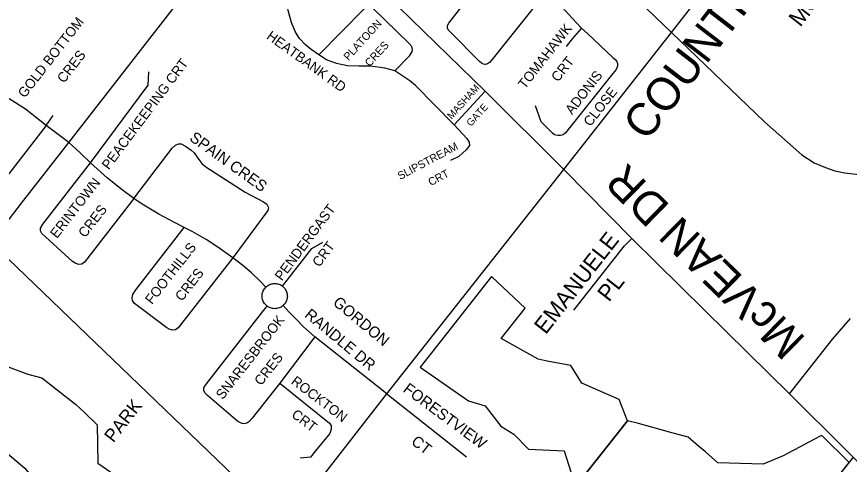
# Model space of a CAD drawing. Extents: x 586326 to 623965, y 4819854 to 4857850.
# Drawn here: x 601554 to 602825, y 4850245 to 4850928 of the extents above; entities that cross this region are included whole.
import ezdxf

# ---------------------------------------------------------------- set-up
doc = ezdxf.new("R2010")
doc.units = 0
for name, color, linetype in [('Lots_Concessions', 7, 'Continuous'), ('Major Rds and Hwys', 7, 'Continuous'), ('Major Rds Lbls', 7, 'Continuous'), ('Minor Rd Lbls', 7, 'Continuous'), ('Minor Rds', 7, 'Continuous'), ('Park Lbls', 7, 'Continuous'), ('Park Outlines', 7, 'Continuous'), ('Proposed Minor Rds', 7, 'Continuous'), ('Proposed Rd Lbls', 7, 'Continuous'), ('Proposed Secondary Rds', 7, 'Continuous'), ('Secondary Rds Lbls', 7, 'Continuous')]:
    doc.layers.add(name, color=color, linetype=linetype)

msp = doc.modelspace()

# ---------------------------------------------------------------- linework, layer by layer
at = {"layer": 'Lots_Concessions'}
for p, q in [((601641.5, 4850746.3), (601942.8, 4851134.3)), ((601561.8, 4850643.7), (601641.5, 4850746.3)), ((601515.1, 4850583.6), (601561.8, 4850643.7)), ((602725.3, 4850122.6), (602831, 4850256.2))]:
    msp.add_line(p, q, dxfattribs=at)
at = {"layer": 'Major Rds and Hwys'}
for points in [[(602553.4, 4850904.3), (602711.7, 4851107.3)], [(602269.3, 4850814.8), (602043.5, 4851034.9)], [(602389.2, 4850695), (602432.4, 4850750), (602553.4, 4850904.3)], [(602389.2, 4850695), (602269.3, 4850814.8)], [(602119.1, 4850353.1), (602389.2, 4850695)], [(602493.1, 4850589.9), (602389.2, 4850695)], [(602733.7, 4850352.8), (602604.4, 4850479.9), (602493.1, 4850589.9)], [(601838.7, 4849993.2), (601915.5, 4850091.8), (601962.3, 4850151.8), (602119.1, 4850353.1)], [(603143.2, 4849946), (602939.4, 4850148.4), (602905.5, 4850182.1), (602733.7, 4850352.8)]]:
    msp.add_lwpolyline(points, dxfattribs=at)
at = {"layer": 'Minor Rds'}
for points in [[(602368.3, 4850965.9), (602358.4, 4850957.9), (602354.2, 4850953.8), (602346.3, 4850946.2), (602279.4, 4850862.5), (602275.8, 4850858.5), (602272.8, 4850856.6), (602269.7, 4850855.5), (602266.4, 4850855.8), (602263.6, 4850857.3), (602260.3, 4850860), (602216.3, 4850904.7), (602212.9, 4850908.5), (602211.5, 4850911.5), (602211.9, 4850914.7), (602213.5, 4850918.4), (602217.2, 4850923.2), (602273.2, 4850995.4), (602281.6, 4851006.2), (602289, 4851014), (602300.1, 4851023.8), (602320.7, 4851039.7), (602325.1, 4851042.7)], [(602368.3, 4850965.9), (602374.5, 4850957.1), (602387.4, 4850941.8), (602395.6, 4850932.7), (602409.1, 4850918.4), (602416.2, 4850910.6)], [(602416.2, 4850910.6), (602425.6, 4850902.1), (602464.1, 4850866.3), (602468.1, 4850862.6), (602470.1, 4850859.9), (602471, 4850857), (602471.1, 4850852.6), (602469.2, 4850848), (602463.7, 4850841.5), (602391.5, 4850751), (602388, 4850748.3), (602384.2, 4850747), (602379.9, 4850747), (602375.1, 4850748.2), (602372, 4850750.4), (602354.5, 4850767.7), (602346, 4850792.2)], [(602416.2, 4850910.6), (602401.9, 4850894.3), (602392.7, 4850883.1)], [(602553.4, 4850904.3), (602695.4, 4850768), (602752.3, 4850717.5), (602771.2, 4850705.5), (602788.3, 4850698.1), (602802.9, 4850693.1), (602818, 4850690.1), (602848.1, 4850686.5), (602872.5, 4850689.2), (602899, 4850694), (602918.7, 4850702.6), (602936.6, 4850712.2), (602957.7, 4850729.3), (602984.3, 4850755), (603013, 4850779.3), (603034.9, 4850791.9), (603054.3, 4850801), (603076.8, 4850807.2), (603097.3, 4850810.6), (603114.1, 4850812.4), (603132.2, 4850812), (603159.6, 4850809.3), (603182.9, 4850804.2)], [(601667, 4850705.2), (601754.7, 4850823.8), (601756.2, 4850844.2)], [(601599.2, 4850762.3), (601609.9, 4850777.6)], [(601599.2, 4850762.3), (601530, 4850672.6)], [(601733.1, 4850651), (601791.8, 4850727.6), (601796.6, 4850732.2), (601801, 4850734.4), (601805.1, 4850734.3), (601811.9, 4850730.9), (601820.6, 4850724.5), (601825.3, 4850720.4), (601830.7, 4850712.7), (601836.8, 4850704.5), (601842.8, 4850699.5), (601903, 4850660.5), (601930.8, 4850646), (601935.9, 4850642.3), (601938.7, 4850637.1), (601937.7, 4850632.5), (601884, 4850560.3)], [(601733.1, 4850651), (601657.9, 4850553.7), (601653.5, 4850551), (601649.3, 4850550.5), (601644.7, 4850551.8), (601639.6, 4850555), (601592.8, 4850597.7), (601590.6, 4850601.6), (601590.6, 4850605.5), (601594.1, 4850611.9), (601667, 4850705.2)], [(601884, 4850560.3), (601800.8, 4850453.4), (601796.5, 4850450.8), (601792.2, 4850450.1), (601786.8, 4850451.5), (601783.3, 4850453.6), (601734, 4850490.9), (601731, 4850495.1), (601730.3, 4850499.4), (601731.8, 4850504.5), (601736.2, 4850511.4), (601809.9, 4850606.5)], [(601959.7, 4850517.3), (602004.7, 4850574.8), (602021.7, 4850584.1)], [(602404.3, 4850480.8), (602481.6, 4850578.6), (602493.1, 4850589.9)], [(601955.8, 4850369), (601913.5, 4850315.7), (601908.4, 4850310.2), (601905.3, 4850308), (601901.3, 4850307), (601898.2, 4850307.6), (601894.7, 4850309), (601892, 4850310.8), (601845.5, 4850350.6), (601841.4, 4850354.7), (601839.7, 4850358.1), (601840.1, 4850362.1), (601842.4, 4850366.1), (601847.4, 4850372.8), (601931.2, 4850480.5), (601936.3, 4850486.8)], [(602733.7, 4850352.8), (602799.8, 4850437), (602826.7, 4850467.9)], [(602009.1, 4850439.7), (601955.8, 4850369)], [(601955.8, 4850369), (602031.8, 4850308), (602034.3, 4850303.9), (602034.3, 4850299), (602032, 4850292.6), (602010.3, 4850265.9), (602002.7, 4850256.1), (601987.1, 4850254.7)], [(602119.1, 4850353.1), (602240.9, 4850256.9)], [(601432.9, 4850293.1), (601503.5, 4850277.9), (601540.5, 4850261.7), (601566.6, 4850239.3), (601597.2, 4850201.3), (601620.3, 4850169.9), (601649, 4850144), (601741.3, 4850068.9)]]:
    msp.add_lwpolyline(points, dxfattribs=at)
at = {"layer": 'Park Outlines'}
for points in [[(601519.1, 4850402.3), (601571.6, 4850383.1), (601592.7, 4850377.2), (601644, 4850337.3), (601657.2, 4850324.8), (601677.2, 4850305.8), (601678.4, 4850247.4), (601691.2, 4850238.2), (601696.3, 4850234.5), (601760.8, 4850188.1), (601785, 4850170.7), (601804.5, 4850140), (601828.5, 4850128.7), (601844.6, 4850121.1), (601915.4, 4850116.2), (601915.8, 4850116.1), (601953, 4850163.4), (601515.1, 4850583.6)], [(602725.3, 4850122.6), (602824.5, 4850248), (602782.7, 4850289.5), (602780.5, 4850288.3), (602723.6, 4850258.4), (602693.4, 4850245.5), (602624.2, 4850247.9), (602605.2, 4850264.2), (602594.8, 4850273.2), (602579, 4850286.8), (602550.5, 4850294.6), (602503.1, 4850307.5), (602486.5, 4850312), (602407.2, 4850211.8)]]:
    msp.add_lwpolyline(points, dxfattribs=at)
msp.add_lwpolyline([(602187.2, 4850415.7), (602169.8, 4850393.6), (602170, 4850393.4), (602243.9, 4850342.2), (602269.1, 4850334.4), (602293, 4850303.7), (602312.7, 4850291.2), (602335.5, 4850268.5), (602389.9, 4850265.8), (602407.2, 4850211.8), (602486.5, 4850312), (602473.8, 4850344.2), (602416.7, 4850369.1), (602400, 4850396.4), (602363.7, 4850403), (602349.8, 4850405.6), (602293.5, 4850437.2), (602330, 4850483.5), (602279.1, 4850531.5), (602278.9, 4850531.7)], close=True, dxfattribs=at)
at = {"layer": 'Proposed Minor Rds'}
for points in [[(602015.1, 4850870), (602003.7, 4850878.2), (601994.6, 4850886), (601986, 4850895), (601979.8, 4850904.5), (601973.7, 4850919.5), (601968.4, 4850938), (601966.7, 4850949.9), (601965.8, 4850958.8)], [(602131.4, 4850845.5), (602153.6, 4850868.5), (602157.7, 4850874.7), (602158.5, 4850878.3), (602157.1, 4850882.8), (602152.7, 4850887.8), (602097.9, 4850941.5), (602092.3, 4850944), (602088.3, 4850943.4), (602083.2, 4850938.7), (602015.1, 4850870)], [(602131.4, 4850845.5), (602115.8, 4850849.8), (602094.1, 4850852.7), (602076.3, 4850852.6), (602059.1, 4850853.5), (602042.1, 4850856.9), (602026.9, 4850862.7), (602015.1, 4850870)], [(602221.9, 4850763.1), (602162.7, 4850823.4), (602154.4, 4850830.7), (602131.4, 4850845.5)], [(602269.3, 4850814.8), (602221.9, 4850763.1)], [(602221.9, 4850763.1), (602241, 4850742.4), (602244.9, 4850736.7), (602245.1, 4850731.7), (602240.2, 4850725.3), (602229.1, 4850715), (602216.2, 4850708.9)]]:
    msp.add_lwpolyline(points, dxfattribs=at)
at = {"layer": 'Proposed Secondary Rds'}
for points in [[(602553.4, 4850904.3), (602477.7, 4850977.2), (602464.7, 4850990.3), (602450.1, 4851006.8), (602437.2, 4851023.3)], [(601599.2, 4850762.3), (601567.7, 4850787.4), (601527.1, 4850812.6)], [(601634, 4850736.6), (601599.2, 4850762.3)], [(601667, 4850705.2), (601651.2, 4850720.7), (601645.3, 4850726.4), (601634, 4850736.6)], [(601733.1, 4850651), (601715.1, 4850664.2), (601692.8, 4850682.2), (601667, 4850705.2)], [(601809.9, 4850606.5), (601786.6, 4850618.8), (601771.2, 4850626.9), (601746, 4850642.3), (601733.1, 4850651)], [(601884, 4850560.3), (601861, 4850576.8), (601843.5, 4850588.4), (601822.3, 4850600.6), (601809.9, 4850606.5)], [(601934.4, 4850515.7), (601925.8, 4850524.6), (601912.7, 4850537.3), (601899.3, 4850548.6), (601884, 4850560.3)], [(601934.4, 4850515.7), (601935.7, 4850516.8), (601937, 4850517.8), (601938.4, 4850518.7), (601939.9, 4850519.5), (601941.5, 4850520.2), (601943.1, 4850520.7), (601944.7, 4850521), (601946.4, 4850521.2), (601948, 4850521.3), (601949.7, 4850521.2), (601951.4, 4850521), (601953, 4850520.7), (601954.6, 4850520.2), (601956.2, 4850519.5), (601957.7, 4850518.7), (601959.1, 4850517.8), (601959.7, 4850517.3)], [(601936.3, 4850486.8), (601935.3, 4850487.6), (601934.4, 4850488.5), (601933.3, 4850489.7), (601932.3, 4850491), (601931.4, 4850492.4), (601930.6, 4850493.9), (601929.9, 4850495.5), (601929.4, 4850497.1), (601929.1, 4850498.7), (601928.9, 4850500.4), (601928.8, 4850502.1), (601928.9, 4850503.7), (601929.1, 4850505.4), (601929.4, 4850507.1), (601929.9, 4850508.7), (601930.6, 4850510.2), (601931.4, 4850511.7), (601932.3, 4850513.1), (601933.3, 4850514.4), (601934.4, 4850515.7)], [(601959.7, 4850517.3), (601960.4, 4850516.8), (601961.6, 4850515.7), (601962.8, 4850514.4), (601963.8, 4850513.1), (601964.7, 4850511.7), (601965.5, 4850510.2), (601966.1, 4850508.7), (601966.6, 4850507.1), (601967, 4850505.4), (601967.2, 4850503.7), (601967.3, 4850502.1), (601967.2, 4850500.4), (601967, 4850498.7), (601966.6, 4850497.1), (601966.1, 4850495.5), (601965.5, 4850493.9), (601964.7, 4850492.4), (601963.8, 4850491), (601962.8, 4850489.7), (601961.6, 4850488.5), (601960.7, 4850487.6)], [(601960.7, 4850487.6), (601960.4, 4850487.3), (601959.1, 4850486.3), (601957.7, 4850485.4), (601956.2, 4850484.6), (601954.6, 4850484), (601953, 4850483.5), (601951.4, 4850483.1), (601949.7, 4850482.9), (601948, 4850482.8), (601946.4, 4850482.9), (601944.7, 4850483.1), (601943.1, 4850483.5), (601941.5, 4850484), (601939.9, 4850484.6), (601938.4, 4850485.4), (601937, 4850486.3), (601936.3, 4850486.8)], [(602009.1, 4850439.7), (601991.9, 4850455.3), (601980.8, 4850466.7), (601970.3, 4850477.6), (601960.7, 4850487.6)], [(602119.1, 4850353.1), (602009.1, 4850439.7)]]:
    msp.add_lwpolyline(points, dxfattribs=at)

# ---------------------------------------------------------------- texts
at = {"layer": 'Major Rds Lbls'}
for s, height, rotation, p in [('COUNTRYSIDE    DR', 49.998, 52.3809, (602515.7, 4850736.7)), ('McVEAN DR', 50, 135.6208, (602760.1, 4850437.1))]:
    msp.add_text(s, height=height, rotation=rotation, dxfattribs=at).set_placement(p)
at = {"layer": 'Minor Rd Lbls'}
for s, height, rotation, p in [('MOONLIGHT PL', 25.002, 52.0267, (602749.9, 4850911.4)), ('GOLD BOTTOM', 15, 52.0267, (601566.7, 4850803.3)), ('TOMAHAWK', 15, 52.0267, (602329.8, 4850816.9)), ('CRES', 15, 52.0267, (601626.4, 4850825.9)), ('PEACEKEEPING CRT', 15, 53.225, (601694.9, 4850693.8)), ('CRT', 15, 52.0267, (602380.4, 4850827.7)), ('ADONIS', 15, 52.0267, (602401.8, 4850777.9)), ('CLOSE', 15, 52.0267, (602429.7, 4850759.7)), ('SPAIN CRES', 17, 324.2705, (601816.7, 4850740.5)), ('ERINTOWN', 15, 52.0267, (601615.8, 4850589)), ('CRES', 15, 52.0267, (601658.8, 4850590.1)), ('PENDERGAST', 15, 53.225, (601958.9, 4850524.3)), ('EMANUELE', 25, 52, (602361.5, 4850442.3)), ('FOOTHILLS', 15, 52.0267, (601760.7, 4850488.4)), ('CRT', 15, 53.225, (602016.1, 4850545.2)), ('CRES', 15, 52.0267, (601806.5, 4850493.1)), ('PL', 25, 52, (602458, 4850491.9)), ('SNARESBROOK', 15, 52.0267, (601868.7, 4850343.2)), ('CRES', 15, 52.0267, (601927.4, 4850364.4)), ('ROCKTON', 15, 322.8378, (601971.8, 4850369.4)), ('FORESTVIEW', 17, 323.4713, (602142.6, 4850357.2)), ('CRT', 15, 322.8378, (601972.4, 4850318.7)), ('CT', 17, 322.4882, (602155, 4850277.4))]:
    msp.add_text(s, height=height, rotation=rotation, dxfattribs=at).set_placement(p)
at = {"layer": 'Park Lbls'}
msp.add_text('PARK', height=19.99, rotation=52, dxfattribs=at).set_placement((601702, 4850277.3))
at = {"layer": 'Proposed Rd Lbls'}
for s, height, rotation, p in [('PLATOON', 12, 47.6269, (602060.6, 4850860.5)), ('HEATBANK RD', 15, 324.2705, (601934.3, 4850895.6)), ('  CRES', 12, 47.6269, (602087.1, 4850844.6)), ('MASHAM', 11, 47.6269, (602218, 4850771.1)), ('GATE', 11, 47.6269, (602247.5, 4850760.1)), ('SLIPSTREAM', 12, 28.0667, (602139.4, 4850679)), ('CRT', 12, 28.0667, (602186.2, 4850669.7))]:
    msp.add_text(s, height=height, rotation=rotation, dxfattribs=at).set_placement(p)
at = {"layer": 'Secondary Rds Lbls'}
for s, p in [('GORDON', (602035.6, 4850490)), ('RANDLE DR', (601992.3, 4850471.4))]:
    msp.add_text(s, height=17, rotation=320.1121, dxfattribs=at).set_placement(p)

doc.saveas('drawing.dxf')
